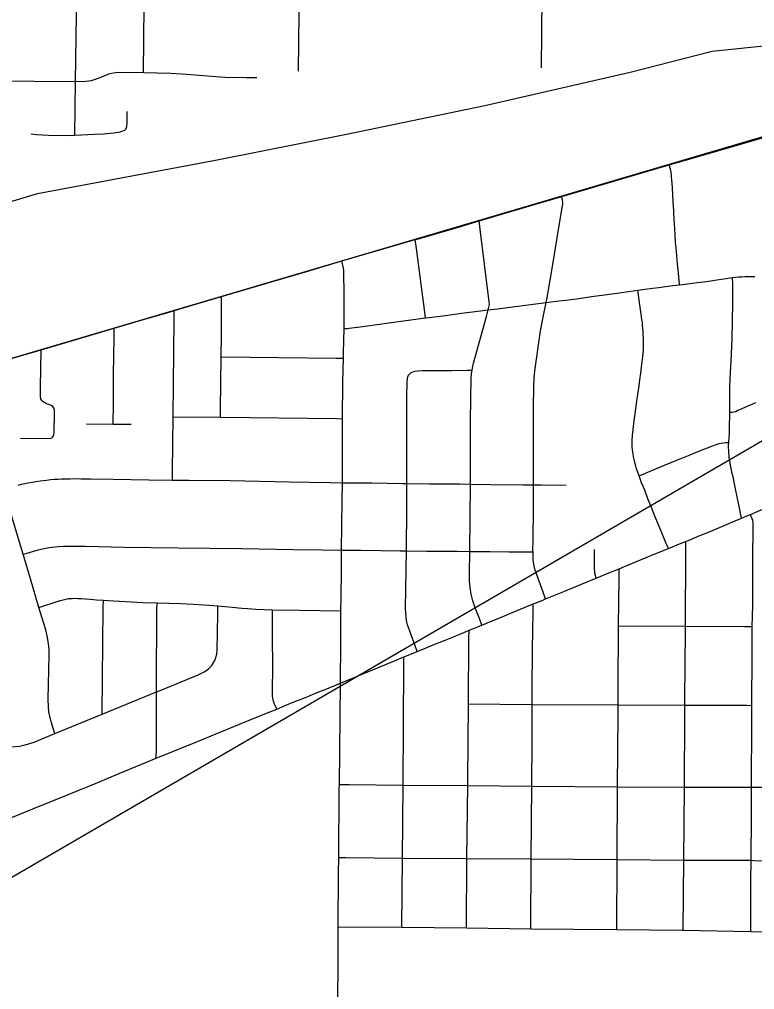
# Model space of a CAD drawing. Extents: x -87 to 2145, y -2128 to 440.
# Drawn here: x 154.23 to 173.34, y -1164.11 to -1138.91 of the extents above; entities that cross this region are included whole.
import ezdxf

# ---------------------------------------------------------------- set-up
doc = ezdxf.new("R2010")
doc.units = 0
for name, color, linetype in [('GM_X_City_Street', 7, 'Continuous'), ('GM_X_County_Road', 7, 'Continuous'), ('GM_X_Rail_Line', 7, 'Continuous'), ('GM_X_US_Route', 7, 'Continuous'), ('SC_Scratch1', 7, 'Continuous')]:
    doc.layers.add(name, color=color, linetype=linetype)

msp = doc.modelspace()

# ---------------------------------------------------------------- linework, layer by layer
at = {"layer": 'GM_X_City_Street'}
msp.add_line((167.798, -1140.165), (167.822, -1137.788), dxfattribs=at)
for points in [[(155.672, -1141.916), (155.686, -1140.517), (155.713, -1138.775), (155.714, -1137.77), (155.702, -1137.553), (155.685, -1137.323), (155.653, -1137.03), (155.647, -1136.909), (155.644, -1136.821), (155.638, -1136.664)], [(157.455, -1140.289), (157.476, -1138.557), (157.509, -1136.901), (157.513, -1136.688)], [(161.483, -1140.254), (161.5, -1138.741), (161.526, -1136.942), (161.529, -1136.736)], [(153.536, -1140.5), (155.686, -1140.517), (155.951, -1140.509), (156.035, -1140.504), (156.106, -1140.49), (156.185, -1140.466), (156.328, -1140.415), (156.495, -1140.345), (156.556, -1140.323), (156.634, -1140.303), (156.729, -1140.287), (156.84, -1140.28), (157.455, -1140.289), (158.165, -1140.305), (158.588, -1140.331), (158.799, -1140.348), (159.338, -1140.392), (159.577, -1140.405), (160.125, -1140.417), (160.403, -1140.419)], [(154.534, -1141.883), (154.68, -1141.899), (154.991, -1141.911), (155.416, -1141.919), (155.672, -1141.916), (156.185, -1141.891), (156.414, -1141.878), (156.69, -1141.854), (156.851, -1141.828), (156.929, -1141.803), (156.972, -1141.78), (156.997, -1141.759), (157.02, -1141.718), (157.027, -1141.687), (157.032, -1141.603), (157.032, -1141.423), (157.03, -1141.295)], [(171.388, -1145.8), (171.369, -1145.587), (171.335, -1145.261), (171.298, -1144.838), (171.288, -1144.703), (171.277, -1144.525), (171.264, -1144.332), (171.254, -1144.12), (171.24, -1143.889), (171.227, -1143.631), (171.208, -1143.288), (171.199, -1143.158), (171.193, -1143.08), (171.184, -1143), (171.177, -1142.939), (171.168, -1142.874), (171.162, -1142.837), (171.153, -1142.795), (171.116, -1142.688)], [(167.907, -1153.963), (167.843, -1153.787), (167.669, -1153.31), (167.624, -1153.167), (167.6, -1153.053), (167.589, -1152.953), (167.581, -1152.742), (167.58, -1152.722), (167.584, -1152.426), (167.594, -1151.624), (167.595, -1150.997), (167.598, -1149.972), (167.597, -1148.974), (167.601, -1148.449), (167.612, -1148.219), (167.638, -1147.973), (167.777, -1147.002), (167.841, -1146.64), (167.919, -1146.265), (167.937, -1146.182), (168.081, -1145.38), (168.2, -1144.638), (168.349, -1143.744), (168.354, -1143.717), (168.355, -1143.679), (168.352, -1143.644), (168.344, -1143.598), (168.334, -1143.541), (168.328, -1143.505)], [(166.415, -1146.455), (166.447, -1146.315), (166.443, -1146.247), (166.209, -1144.359), (166.182, -1144.14)], [(164.79, -1146.663), (164.77, -1146.514), (164.553, -1144.861), (164.522, -1144.629)], [(162.578, -1156.149), (162.587, -1155.1), (162.59, -1154.271), (162.592, -1153.95), (162.602, -1153.214), (162.607, -1152.694), (162.613, -1152.047), (162.62, -1151.409), (162.626, -1150.945), (162.631, -1150.078), (162.633, -1149.282), (162.639, -1148.325), (162.652, -1147.709), (162.654, -1147.574), (162.669, -1146.937), (162.67, -1145.927), (162.665, -1145.601), (162.667, -1145.538), (162.665, -1145.48), (162.661, -1145.421), (162.652, -1145.369), (162.608, -1145.182)], [(162.669, -1146.937), (162.712, -1146.937), (162.749, -1146.935), (162.801, -1146.931), (162.868, -1146.924), (163.089, -1146.894), (164.023, -1146.766), (164.79, -1146.663), (164.886, -1146.65), (165.307, -1146.597), (165.726, -1146.542), (166.217, -1146.482), (166.415, -1146.455), (166.661, -1146.423), (167.113, -1146.367), (167.653, -1146.299), (167.919, -1146.265), (168.046, -1146.249), (168.339, -1146.212), (168.717, -1146.163), (169.099, -1146.11), (169.441, -1146.065), (169.771, -1146.022), (170.066, -1145.978), (170.305, -1145.944), (170.689, -1145.889), (170.848, -1145.868), (171.028, -1145.844), (171.214, -1145.82), (171.388, -1145.8), (171.603, -1145.776), (171.85, -1145.746), (172.015, -1145.724), (172.206, -1145.698), (172.362, -1145.672), (172.482, -1145.653), (172.603, -1145.635), (172.693, -1145.623), (172.76, -1145.616), (172.844, -1145.607), (172.931, -1145.598), (173.006, -1145.591), (173.098, -1145.588), (173.228, -1145.585), (173.35, -1145.583)], [(173.001, -1151.866), (172.975, -1151.732), (172.934, -1151.519), (172.845, -1151.103), (172.781, -1150.796), (172.76, -1150.704), (172.732, -1150.571), (172.705, -1150.442), (172.693, -1150.374), (172.682, -1150.297), (172.676, -1150.235), (172.671, -1150.17), (172.667, -1150.1), (172.665, -1150.031), (172.664, -1149.967), (172.667, -1149.9), (172.678, -1149.764), (172.685, -1149.658), (172.689, -1149.543), (172.692, -1149.395), (172.695, -1149.267), (172.693, -1149.113), (172.693, -1148.673), (172.695, -1148.624), (172.697, -1148.538), (172.699, -1148.46), (172.708, -1148.243), (172.715, -1148.068), (172.731, -1147.774), (172.754, -1147.216), (172.766, -1146.725), (172.771, -1146.303), (172.775, -1146.097), (172.776, -1145.747), (172.773, -1145.715), (172.769, -1145.669), (172.76, -1145.616)], [(171.1, -1152.653), (171.045, -1152.523), (170.948, -1152.286), (170.846, -1152.041), (170.75, -1151.813), (170.661, -1151.592), (170.618, -1151.483), (170.568, -1151.362), (170.483, -1151.142), (170.405, -1150.945), (170.341, -1150.77), (170.305, -1150.671), (170.275, -1150.58), (170.245, -1150.483), (170.227, -1150.422), (170.217, -1150.383), (170.206, -1150.333), (170.193, -1150.263), (170.184, -1150.198), (170.175, -1150.14), (170.168, -1150.083), (170.162, -1150.027), (170.16, -1149.975), (170.157, -1149.903), (170.16, -1149.816), (170.163, -1149.755), (170.169, -1149.699), (170.173, -1149.643), (170.182, -1149.559), (170.193, -1149.487), (170.204, -1149.404), (170.247, -1149.085), (170.292, -1148.764), (170.314, -1148.597), (170.336, -1148.428), (170.358, -1148.274), (170.381, -1148.098), (170.412, -1147.863), (170.434, -1147.677), (170.444, -1147.581), (170.451, -1147.486), (170.455, -1147.392), (170.455, -1147.297), (170.453, -1147.201), (170.447, -1147.088), (170.442, -1147.01), (170.438, -1146.939), (170.43, -1146.865), (170.423, -1146.789), (170.41, -1146.7), (170.39, -1146.561), (170.375, -1146.442), (170.358, -1146.323), (170.342, -1146.204), (170.323, -1146.069), (170.305, -1145.944)], [(159.459, -1149.244), (159.462, -1149.03), (159.48, -1147.676), (159.487, -1147.115), (159.488, -1146.281), (159.488, -1146.11)], [(158.211, -1150.875), (158.213, -1150.645), (158.228, -1149.23), (158.253, -1146.687), (158.255, -1146.471)], [(166.254, -1154.642), (166.189, -1154.475), (166.129, -1154.323), (166.068, -1154.171), (166.014, -1154.016), (165.972, -1153.841), (165.944, -1153.663), (165.934, -1153.515), (165.934, -1153.387), (165.933, -1153.239), (165.942, -1152.818), (165.943, -1152.732), (165.953, -1150.981), (165.955, -1150.655), (165.955, -1149.326), (165.973, -1148.227), (165.983, -1148.113), (165.999, -1148.02), (166.007, -1147.968), (166.037, -1147.841), (166.37, -1146.623), (166.415, -1146.455)], [(156.665, -1149.423), (156.675, -1148.886), (156.679, -1148.134), (156.691, -1147.169), (156.694, -1146.929)], [(154.258, -1149.784), (155.013, -1149.795), (155.045, -1149.79), (155.075, -1149.777), (155.101, -1149.756), (155.12, -1149.73), (155.131, -1149.699), (155.139, -1149.634), (155.147, -1149.159), (155.147, -1149.063), (155.136, -1149.015), (155.121, -1148.986), (155.099, -1148.961), (155.072, -1148.943), (155.041, -1148.927), (155, -1148.913), (154.939, -1148.892), (154.89, -1148.869), (154.849, -1148.842), (154.815, -1148.806), (154.793, -1148.763), (154.783, -1148.715), (154.778, -1148.469), (154.799, -1147.491)], [(159.48, -1147.676), (162.466, -1147.707), (162.652, -1147.709)], [(164.569, -1155.33), (164.508, -1155.158), (164.322, -1154.633), (164.294, -1154.522), (164.281, -1154.425), (164.269, -1154.213), (164.29, -1152.715), (164.303, -1151.596), (164.302, -1150.963), (164.3, -1149.843), (164.302, -1148.728), (164.307, -1148.319), (164.315, -1148.237), (164.326, -1148.19), (164.344, -1148.148)], [(164.344, -1148.148), (164.414, -1148.083), (164.458, -1148.062), (164.522, -1148.045), (164.587, -1148.036), (164.702, -1148.03), (165.461, -1148.027), (165.872, -1148.022), (165.999, -1148.02)], [(172.693, -1149.113), (172.729, -1149.112), (172.76, -1149.109), (172.799, -1149.103), (172.84, -1149.09), (172.886, -1149.07), (172.955, -1149.04), (173.376, -1148.857)], [(158.228, -1149.23), (159.459, -1149.244), (162.479, -1149.28), (162.633, -1149.282)], [(155.977, -1149.416), (156.665, -1149.423), (157.139, -1149.427)], [(170.341, -1150.77), (170.956, -1150.51), (171.316, -1150.36), (171.62, -1150.237), (171.787, -1150.17), (171.974, -1150.094), (172.115, -1150.037), (172.228, -1149.994), (172.316, -1149.961), (172.371, -1149.942), (172.423, -1149.926), (172.475, -1149.916), (172.53, -1149.907), (172.586, -1149.903), (172.667, -1149.9)], [(155.151, -1157.462), (155.088, -1157.243), (155.026, -1157.023), (155.001, -1156.894), (154.988, -1156.764), (154.984, -1156.567), (155.008, -1155.422), (155.003, -1155.29), (154.994, -1155.192), (154.978, -1155.071), (154.952, -1154.919), (154.917, -1154.771), (154.741, -1154.183), (154.519, -1153.44), (154.327, -1152.804), (154.207, -1152.405), (153.911, -1151.419), (153.818, -1151.117), (153.494, -1150.057)], [(154.196, -1151.01), (154.287, -1150.986), (154.376, -1150.966), (154.463, -1150.949), (154.57, -1150.929), (154.658, -1150.914), (154.776, -1150.897), (154.856, -1150.886), (154.938, -1150.875), (155.038, -1150.864), (155.138, -1150.855), (155.238, -1150.849), (155.329, -1150.845), (155.435, -1150.84), (155.548, -1150.84), (155.683, -1150.838), (155.828, -1150.84), (156.08, -1150.845), (156.67, -1150.855), (157.595, -1150.871), (158.211, -1150.875), (158.636, -1150.877), (159.708, -1150.889), (161.243, -1150.923), (162.3, -1150.94), (162.626, -1150.945), (163.396, -1150.95), (164.177, -1150.962), (164.302, -1150.963), (164.887, -1150.971), (165.672, -1150.977), (165.953, -1150.981), (166.474, -1150.989), (167.324, -1150.996), (167.595, -1150.997), (167.805, -1150.999), (168.441, -1151.007)], [(173.244, -1162.606), (173.244, -1162.544), (173.243, -1162.052), (173.245, -1161.298), (173.249, -1160.756), (173.25, -1160.634), (173.257, -1159.707), (173.257, -1158.991), (173.258, -1158.857), (173.261, -1158.427), (173.267, -1157.545), (173.268, -1156.729), (173.268, -1156.583), (173.274, -1155.554), (173.277, -1154.915), (173.28, -1154.68), (173.29, -1154.137), (173.296, -1152.915), (173.305, -1152.101), (173.305, -1152.03), (173.303, -1151.982), (173.292, -1151.93), (173.274, -1151.882), (173.255, -1151.826), (173.235, -1151.769)], [(171.487, -1162.57), (171.497, -1160.748), (171.514, -1158.852), (171.515, -1158.444), (171.527, -1157.371), (171.528, -1156.722), (171.529, -1156.44), (171.536, -1155.835), (171.538, -1155.606), (171.54, -1154.872), (171.541, -1154.668), (171.554, -1152.728), (171.556, -1152.469)], [(154.327, -1152.804), (154.43, -1152.774), (154.723, -1152.692), (154.795, -1152.673), (154.877, -1152.653), (154.96, -1152.636), (155.066, -1152.618), (155.164, -1152.607), (155.249, -1152.601), (155.368, -1152.597), (155.589, -1152.592), (155.952, -1152.597), (156.954, -1152.618), (158.356, -1152.633), (160.008, -1152.657), (161.36, -1152.677), (162.108, -1152.688), (162.607, -1152.694), (163.111, -1152.699), (164.127, -1152.714), (164.29, -1152.715), (164.821, -1152.72), (165.609, -1152.727), (165.943, -1152.732), (166.041, -1152.733), (166.457, -1152.733), (166.965, -1152.742), (167.49, -1152.742), (167.581, -1152.742)], [(169.225, -1153.426), (169.205, -1153.346), (169.192, -1153.294), (169.185, -1153.244), (169.181, -1153.193), (169.181, -1153.144), (169.182, -1153.096), (169.183, -1153.02), (169.181, -1152.836), (169.183, -1152.682)], [(169.756, -1162.555), (169.768, -1160.738), (169.779, -1158.843), (169.791, -1156.97), (169.792, -1156.716), (169.797, -1156.085), (169.804, -1154.872), (169.806, -1154.665), (169.819, -1153.446), (169.822, -1153.178)], [(154.741, -1154.183), (154.837, -1154.153), (155.132, -1154.057), (155.288, -1154.009), (155.368, -1153.985), (155.446, -1153.968), (155.511, -1153.957), (155.607, -1153.949), (155.679, -1153.946), (155.755, -1153.949), (155.845, -1153.954), (155.954, -1153.962), (156.071, -1153.972), (156.239, -1153.988), (156.414, -1153.999), (156.677, -1154.016), (157.439, -1154.053), (157.809, -1154.066), (158.415, -1154.087), (158.747, -1154.103), (159.038, -1154.118), (159.277, -1154.133), (159.391, -1154.143), (159.583, -1154.159), (159.761, -1154.179), (160.012, -1154.205), (160.171, -1154.216), (160.381, -1154.226), (160.594, -1154.235), (160.807, -1154.246), (161.527, -1154.255), (162.046, -1154.265), (162.59, -1154.271)], [(156.387, -1156.957), (156.412, -1154.186), (156.414, -1153.999)], [(153.698, -1157.82), (153.843, -1157.814), (154.121, -1157.802), (154.231, -1157.79), (154.316, -1157.771), (154.443, -1157.74), (154.613, -1157.69), (155.151, -1157.462), (156.387, -1156.957), (157.797, -1156.381), (157.89, -1156.343), (158.875, -1155.938), (159.038, -1155.86), (159.105, -1155.819), (159.159, -1155.776), (159.224, -1155.703), (159.271, -1155.636), (159.309, -1155.565), (159.338, -1155.489), (159.361, -1155.402), (159.37, -1155.298), (159.387, -1154.36), (159.391, -1154.143)], [(157.791, -1158.104), (157.792, -1157.838), (157.797, -1156.381), (157.797, -1156.25), (157.808, -1154.252), (157.809, -1154.066)], [(160.919, -1156.825), (160.876, -1156.729), (160.857, -1156.681), (160.842, -1156.638), (160.829, -1156.592), (160.818, -1156.544), (160.811, -1156.49), (160.809, -1156.429), (160.811, -1156.327), (160.816, -1155.754), (160.809, -1154.912), (160.807, -1154.331), (160.807, -1154.246)], [(167.524, -1162.535), (167.536, -1160.72), (167.551, -1158.828), (167.561, -1157.639), (167.562, -1156.704), (167.562, -1156.295), (167.57, -1155.296), (167.581, -1154.281), (167.583, -1154.095)], [(165.849, -1162.51), (165.859, -1160.707), (165.883, -1158.815), (165.885, -1158.669), (165.902, -1156.692), (165.917, -1155.004), (165.919, -1154.78)], [(169.806, -1154.665), (171.541, -1154.668), (173.08, -1154.679), (173.28, -1154.68)], [(164.173, -1162.491), (164.189, -1160.696), (164.204, -1158.8), (164.227, -1155.665), (164.228, -1155.471)], [(165.902, -1156.692), (167.562, -1156.704), (169.792, -1156.716), (171.528, -1156.722), (173.129, -1156.728), (173.268, -1156.729)], [(162.548, -1158.785), (162.803, -1158.788), (164.204, -1158.8), (165.883, -1158.815), (167.551, -1158.828), (169.779, -1158.843), (171.514, -1158.852), (173.258, -1158.857), (173.988, -1158.859)], [(162.533, -1160.683), (162.712, -1160.684), (164.189, -1160.696), (165.859, -1160.707), (167.536, -1160.72), (169.768, -1160.738), (171.497, -1160.748), (173.249, -1160.756), (173.32, -1160.757), (175.156, -1160.768), (175.737, -1160.773), (177.353, -1160.787), (177.47, -1160.788), (179.217, -1160.805), (179.508, -1160.808), (180.836, -1160.817), (180.962, -1160.818), (183.85, -1160.845), (184.046, -1160.846)], [(162.518, -1162.481), (164.173, -1162.491), (165.849, -1162.51), (167.524, -1162.535), (169.756, -1162.555), (171.457, -1162.57), (171.487, -1162.57), (173.244, -1162.606), (173.648, -1162.615), (175.729, -1162.594), (175.894, -1162.592), (177.319, -1162.608), (177.458, -1162.609), (179.201, -1162.625), (180.948, -1162.64), (181.663, -1162.646), (183.828, -1162.664), (184.029, -1162.665)]]:
    msp.add_lwpolyline(points, dxfattribs=at)
at = {"layer": 'GM_X_County_Road'}
for p, q in [((162.548, -1158.785), (162.578, -1156.149)), ((162.518, -1162.77), (162.518, -1162.481)), ((162.518, -1163.479), (162.518, -1162.77))]:
    msp.add_line(p, q, dxfattribs=at)
for points in [[(173.235, -1151.769), (173.835, -1151.514), (174.367, -1151.286)], [(173.001, -1151.866), (173.123, -1151.816), (173.235, -1151.769)], [(171.556, -1152.469), (171.641, -1152.434), (171.921, -1152.319), (172.188, -1152.209), (172.613, -1152.031), (173.001, -1151.866)], [(171.1, -1152.653), (171.392, -1152.536), (171.556, -1152.469)], [(169.822, -1153.178), (169.958, -1153.121), (170.274, -1152.991), (170.523, -1152.888), (170.777, -1152.784), (171.1, -1152.653)], [(169.225, -1153.426), (169.555, -1153.29), (169.822, -1153.178)], [(167.907, -1153.963), (168.035, -1153.911), (168.378, -1153.772), (168.693, -1153.644), (168.99, -1153.523), (169.225, -1153.426)], [(167.583, -1154.095), (167.633, -1154.074), (167.832, -1153.993), (167.907, -1153.963)], [(166.254, -1154.642), (166.463, -1154.555), (166.733, -1154.443), (167.061, -1154.308), (167.375, -1154.18), (167.583, -1154.095)], [(164.569, -1155.33), (164.806, -1155.233), (165.032, -1155.142), (165.295, -1155.036), (165.512, -1154.946), (165.848, -1154.809), (165.919, -1154.78)], [(165.919, -1154.78), (166.192, -1154.668), (166.254, -1154.642)], [(162.578, -1156.149), (163.145, -1155.915), (163.733, -1155.676), (164.021, -1155.556), (164.228, -1155.471)], [(164.228, -1155.471), (164.294, -1155.443), (164.569, -1155.33)], [(160.919, -1156.825), (161.139, -1156.735), (161.395, -1156.631), (161.623, -1156.54), (161.79, -1156.47), (161.928, -1156.414), (162.085, -1156.353), (162.224, -1156.299), (162.578, -1156.149)], [(157.791, -1158.104), (157.876, -1158.069), (158.863, -1157.665), (159.318, -1157.479), (159.955, -1157.218), (160.608, -1156.952), (160.919, -1156.825)], [(153.666, -1159.795), (154.054, -1159.638), (154.585, -1159.419), (155.525, -1159.035), (156.269, -1158.73), (156.845, -1158.491), (157.791, -1158.104)], [(162.533, -1160.683), (162.547, -1158.912), (162.548, -1158.785)], [(162.518, -1162.481), (162.53, -1161.089), (162.533, -1160.683)], [(162.462, -1169.322), (162.472, -1168.124), (162.485, -1166.819), (162.494, -1165.636), (162.497, -1165.243), (162.518, -1163.479)]]:
    msp.add_lwpolyline(points, dxfattribs=at)
at = {"layer": 'GM_X_Rail_Line'}
for points in [[(33.834, -1182.995), (50.78, -1177.944), (58.706, -1175.591), (68.608, -1172.671), (93.903, -1165.212), (126.008, -1155.832), (151.467, -1148.459), (176.207, -1141.169), (176.948, -1140.939), (177.24, -1140.847), (177.432, -1140.708), (177.517, -1140.503), (177.453, -1139.385)], [(32.645, -1179.993), (33.938, -1179.677), (35.52, -1179.34), (58.27, -1172.536), (79.726, -1166.155), (101.875, -1159.348), (126.551, -1151.893), (148.59, -1145.271), (154.705, -1143.429), (159.327, -1142.564), (162.774, -1141.883), (166.327, -1141.143), (170.107, -1140.276), (172.235, -1139.734), (175.075, -1139.439), (176.226, -1139.455)]]:
    msp.add_lwpolyline(points, dxfattribs=at)
at = {"layer": 'GM_X_US_Route'}
msp.add_line((162.608, -1145.182), (163.476, -1144.931), dxfattribs=at)
for points in [[(163.476, -1144.931), (164.522, -1144.629), (164.609, -1144.604), (165.727, -1144.276), (166.182, -1144.14), (167.793, -1143.662), (168.328, -1143.505), (171.116, -1142.688), (171.485, -1142.58), (173.603, -1141.963)], [(151.076, -1148.576), (151.509, -1148.449), (151.555, -1148.435), (154.351, -1147.624), (154.799, -1147.491), (156.05, -1147.12), (156.694, -1146.929), (157.481, -1146.695), (158.126, -1146.509), (158.255, -1146.471), (159.488, -1146.11), (160.224, -1145.889), (160.667, -1145.76), (161.729, -1145.45), (162.608, -1145.182)]]:
    msp.add_lwpolyline(points, dxfattribs=at)
at = {"layer": 'SC_Scratch1'}
msp.add_line((902.065, -726.16), (-86.991, -1301.38), dxfattribs=at)

doc.saveas('drawing.dxf')
